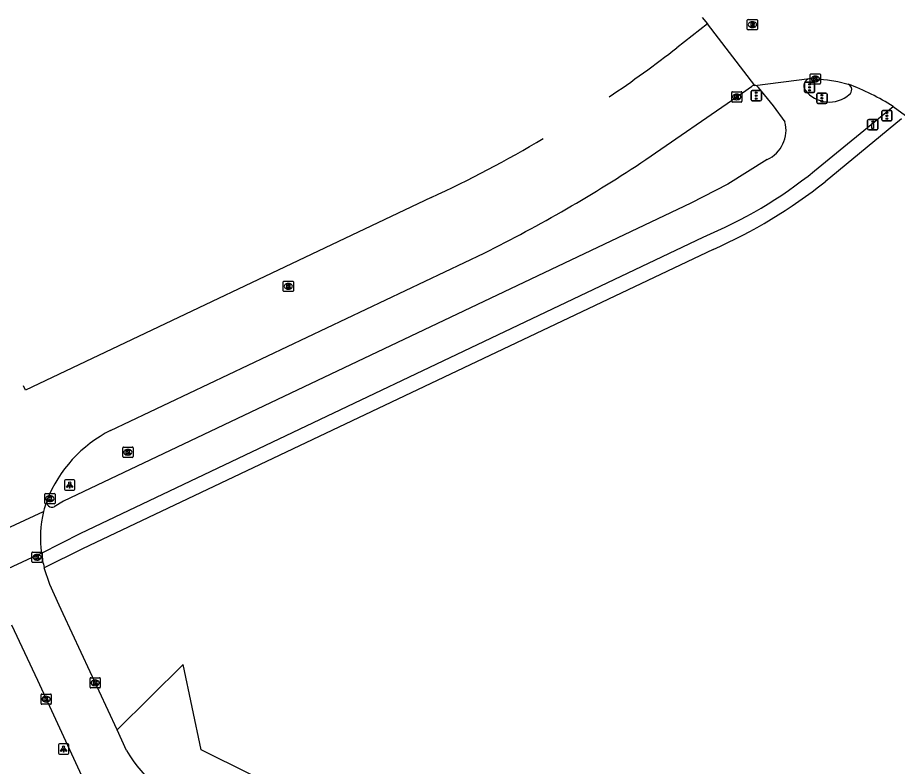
# Model space of a CAD drawing. Extents: x 155018 to 156648, y 383980 to 385733.
# Drawn here: x 155613.7 to 155699.4, y 385612 to 385684.9 of the extents above; entities that cross this region are included whole.
import ezdxf

# ---------------------------------------------------------------- set-up
doc = ezdxf.new("R2010")
doc.units = 0
for name, color, linetype in [('IMGEO_Berm_groen', 7, 'Continuous'), ('IMGEO_Drukknoppaal', 7, 'Continuous'), ('IMGEO_Fietspad_gesloten', 7, 'Continuous'), ('IMGEO_Hek', 7, 'Continuous'), ('IMGEO_Kolk', 7, 'Continuous'), ('IMGEO_Lichtpunt', 7, 'Continuous'), ('IMGEO_Rijbaan_lokaal_gesloten', 7, 'Continuous'), ('IMGEO_Rioolput', 7, 'Continuous'), ('IMGEO_Verkeersregelinstallatiepaal', 7, 'Continuous'), ('IMGEO_Voetpad_open', 7, 'Continuous')]:
    doc.layers.add(name, color=color, linetype=linetype)

msp = doc.modelspace()

# ---------------------------------------------------------------- linework, layer by layer
at = {"layer": 'IMGEO_Berm_groen'}
msp.add_lwpolyline([(155774.106, 385481.284), (155755.112, 385500), (155733.219, 385521.321), (155665.283, 385589.775), (155650.495, 385604.195), (155631.56, 385613.609), (155629.78, 385621.92), (155623.345, 385615.556)], dxfattribs=at)
at = {"layer": 'IMGEO_Drukknoppaal'}
for p, q in [((155696.478, 385674.108), (155696.478, 385674.908)), ((155696.478, 385674.908), (155696.478, 385674.108)), ((155696.578, 385675.008), (155697.368, 385675.008)), ((155697.368, 385675.008), (155696.578, 385675.008)), ((155697.468, 385674.908), (155697.468, 385674.108)), ((155697.468, 385674.108), (155697.468, 385674.908)), ((155697.368, 385674.008), (155696.578, 385674.008)), ((155696.578, 385674.008), (155697.368, 385674.008))]:
    msp.add_line(p, q, dxfattribs=at)
msp.add_lwpolyline([(155697.048, 385674.633), (155697.048, 385674.133), (155696.898, 385674.133), (155696.898, 385674.633), (155697.048, 385674.633)], dxfattribs=at)
msp.add_circle((155696.973, 385674.798), 0.085, dxfattribs=at)
for centre, start, end in [((155696.578, 385674.908), 90, 180), ((155696.578, 385674.908), 90, 180), ((155697.368, 385674.908), 0, 90), ((155697.368, 385674.908), 360, 90), ((155696.578, 385674.108), 180, 270), ((155696.578, 385674.108), 180, 270), ((155697.368, 385674.108), 270, 0), ((155697.368, 385674.108), 270, 0)]:
    msp.add_arc(centre, 0.1, start, end, dxfattribs=at)
at = {"layer": 'IMGEO_Fietspad_gesloten'}
for points in [[(155685.817, 385678.145), (155687.287, 385676.332), (155688.422, 385674.789)], [(155691.286, 385669.996), (155698.978, 385676.29)], [(155686.68, 385671.102), (155682.866, 385668.711), (155679.248, 385666.876), (155618.145, 385637.82), (155617.226, 385637.293)], [(155616.004, 385632.754), (155619.831, 385634.722), (155680.442, 385663.557)]]:
    msp.add_lwpolyline(points, dxfattribs=at)
for centre, radius, start, end in [((155685.456, 385677.897), 0.437, 42.58491, 85.4084), ((155691.002, 385678.286), 0.738, 103.69887, 215.00205), ((155694.319, 385677.919), 0.605, 306.51724, 63.92182), ((155685.434, 385677.873), 0.47, 35.31961, 42.86811), ((155692.742, 385679.687), 2.972, 217.88857, 310.66904), ((155685.332, 385673.994), 3.191, 294.99476, 14.4265), ((155663.485, 385704.466), 44.284, 292.51472, 308.88766), ((155617.007, 385637.753), 0.509, 162.14669, 295.48146)]:
    msp.add_arc(centre, radius, start, end, dxfattribs=at)
at = {"layer": 'IMGEO_Hek'}
msp.add_lwpolyline([(155755.112, 385500), (155733.219, 385521.321), (155665.283, 385589.775), (155650.495, 385604.195), (155631.56, 385613.609), (155629.78, 385621.92)], dxfattribs=at)
at = {"layer": 'IMGEO_Kolk'}
for p, q in [((155690.882, 385678.537), (155690.882, 385679.389)), ((155690.957, 385679.463), (155691.809, 385679.463)), ((155691.37, 385679.243), (155691.395, 385679.243)), ((155691.883, 385679.389), (155691.883, 385678.537)), ((155691.809, 385678.463), (155690.957, 385678.463)), ((155691.393, 385678.683), (155691.368, 385678.683)), ((155683.23, 385676.79), (155683.23, 385677.642)), ((155683.305, 385677.716), (155684.157, 385677.716)), ((155683.718, 385677.496), (155683.743, 385677.496)), ((155684.231, 385677.642), (155684.231, 385676.79)), ((155684.157, 385676.716), (155683.305, 385676.716)), ((155683.741, 385676.936), (155683.716, 385676.936)), ((155623.907, 385642.176), (155623.907, 385643.028)), ((155623.982, 385643.102), (155624.834, 385643.102)), ((155624.395, 385642.882), (155624.42, 385642.882)), ((155624.908, 385643.028), (155624.908, 385642.176)), ((155624.834, 385642.102), (155623.982, 385642.102)), ((155624.418, 385642.322), (155624.393, 385642.322)), ((155616.307, 385637.651), (155616.307, 385638.503)), ((155616.382, 385638.577), (155617.234, 385638.577)), ((155616.795, 385638.357), (155616.82, 385638.357)), ((155617.308, 385638.503), (155617.308, 385637.651)), ((155617.234, 385637.577), (155616.382, 385637.577)), ((155616.818, 385637.797), (155616.793, 385637.797)), ((155615.052, 385631.946), (155615.052, 385632.798)), ((155615.127, 385632.872), (155615.979, 385632.872)), ((155615.563, 385632.092), (155615.538, 385632.092)), ((155615.54, 385632.652), (155615.565, 385632.652)), ((155616.053, 385632.798), (155616.053, 385631.946)), ((155615.979, 385631.872), (155615.127, 385631.872)), ((155620.718, 385619.708), (155620.718, 385620.56)), ((155620.793, 385620.634), (155621.645, 385620.634)), ((155621.206, 385620.414), (155621.231, 385620.414)), ((155621.719, 385620.56), (155621.719, 385619.708)), ((155621.645, 385619.634), (155620.793, 385619.634)), ((155621.229, 385619.854), (155621.204, 385619.854)), ((155615.942, 385618.12), (155615.942, 385618.972)), ((155616.017, 385619.046), (155616.869, 385619.046)), ((155616.43, 385618.826), (155616.455, 385618.826)), ((155616.943, 385618.972), (155616.943, 385618.12)), ((155616.869, 385618.046), (155616.017, 385618.046)), ((155616.453, 385618.266), (155616.428, 385618.266))]:
    msp.add_line(p, q, dxfattribs=at)
for points in [[(155690.882, 385678.537), (155690.882, 385679.389)], [(155690.957, 385679.463), (155691.809, 385679.463)], [(155691.883, 385679.389), (155691.883, 385678.537)], [(155691.809, 385678.463), (155690.957, 385678.463)], [(155691.203, 385679.163), (155691.326, 385679.163), (155691.326, 385679.012), (155691.456, 385679.163), (155691.62, 385679.163), (155691.474, 385679.012), (155691.627, 385678.763), (155691.475, 385678.763), (155691.39, 385678.927), (155691.326, 385678.86), (155691.326, 385678.763), (155691.203, 385678.763), (155691.203, 385679.163)], [(155683.23, 385676.79), (155683.23, 385677.642)], [(155683.305, 385677.716), (155684.157, 385677.716)], [(155684.231, 385677.642), (155684.231, 385676.79)], [(155684.157, 385676.716), (155683.305, 385676.716)], [(155683.551, 385677.416), (155683.674, 385677.416), (155683.674, 385677.265), (155683.804, 385677.416), (155683.968, 385677.416), (155683.822, 385677.265), (155683.975, 385677.016), (155683.823, 385677.016), (155683.738, 385677.18), (155683.674, 385677.113), (155683.674, 385677.016), (155683.551, 385677.016), (155683.551, 385677.416)], [(155623.907, 385642.176), (155623.907, 385643.028)], [(155623.982, 385643.102), (155624.834, 385643.102)], [(155624.228, 385642.802), (155624.351, 385642.802), (155624.351, 385642.651), (155624.481, 385642.802), (155624.645, 385642.802), (155624.499, 385642.651), (155624.652, 385642.402), (155624.5, 385642.402), (155624.415, 385642.566), (155624.351, 385642.499), (155624.351, 385642.402), (155624.228, 385642.402), (155624.228, 385642.802)], [(155624.908, 385643.028), (155624.908, 385642.176)], [(155624.834, 385642.102), (155623.982, 385642.102)], [(155616.307, 385637.651), (155616.307, 385638.503)], [(155616.382, 385638.577), (155617.234, 385638.577)], [(155616.628, 385638.277), (155616.751, 385638.277), (155616.751, 385638.126), (155616.881, 385638.277), (155617.045, 385638.277), (155616.899, 385638.126), (155617.052, 385637.877), (155616.9, 385637.877), (155616.815, 385638.041), (155616.751, 385637.974), (155616.751, 385637.877), (155616.628, 385637.877), (155616.628, 385638.277)], [(155617.308, 385638.503), (155617.308, 385637.651)], [(155617.234, 385637.577), (155616.382, 385637.577)], [(155615.052, 385631.946), (155615.052, 385632.798)], [(155615.127, 385632.872), (155615.979, 385632.872)], [(155615.373, 385632.572), (155615.496, 385632.572), (155615.496, 385632.421), (155615.626, 385632.572), (155615.79, 385632.572), (155615.644, 385632.421), (155615.797, 385632.172), (155615.645, 385632.172), (155615.56, 385632.336), (155615.496, 385632.269), (155615.496, 385632.172), (155615.373, 385632.172), (155615.373, 385632.572)], [(155616.053, 385632.798), (155616.053, 385631.946)], [(155615.979, 385631.872), (155615.127, 385631.872)], [(155620.718, 385619.708), (155620.718, 385620.56)], [(155620.793, 385620.634), (155621.645, 385620.634)], [(155621.039, 385620.334), (155621.162, 385620.334), (155621.162, 385620.183), (155621.292, 385620.334), (155621.456, 385620.334), (155621.31, 385620.183), (155621.463, 385619.934), (155621.311, 385619.934), (155621.226, 385620.098), (155621.162, 385620.031), (155621.162, 385619.934), (155621.039, 385619.934), (155621.039, 385620.334)], [(155621.719, 385620.56), (155621.719, 385619.708)], [(155621.645, 385619.634), (155620.793, 385619.634)], [(155615.942, 385618.12), (155615.942, 385618.972)], [(155616.017, 385619.046), (155616.869, 385619.046)], [(155616.263, 385618.746), (155616.386, 385618.746), (155616.386, 385618.595), (155616.516, 385618.746), (155616.68, 385618.746), (155616.534, 385618.595), (155616.687, 385618.346), (155616.535, 385618.346), (155616.45, 385618.51), (155616.386, 385618.443), (155616.386, 385618.346), (155616.263, 385618.346), (155616.263, 385618.746)], [(155616.943, 385618.972), (155616.943, 385618.12)], [(155616.869, 385618.046), (155616.017, 385618.046)]]:
    msp.add_lwpolyline(points, dxfattribs=at)
for centre, start, end in [((155690.959, 385679.387), 91.55205, 178.44795), ((155690.959, 385679.387), 91.55205, 178.44795), ((155691.807, 385679.387), 1.55205, 88.44795), ((155691.807, 385679.387), 1.55205, 88.44795), ((155690.959, 385678.539), 181.55205, 268.44795), ((155690.959, 385678.539), 181.55205, 268.44795), ((155691.807, 385678.539), 271.55205, 358.44795), ((155691.807, 385678.539), 271.55205, 358.44795), ((155683.307, 385677.64), 91.55205, 178.44795), ((155683.307, 385677.64), 91.55205, 178.44795), ((155684.155, 385677.64), 1.55205, 88.44795), ((155684.155, 385677.64), 1.55205, 88.44795), ((155683.307, 385676.792), 181.55205, 268.44795), ((155683.307, 385676.792), 181.55205, 268.44795), ((155684.155, 385676.792), 271.55205, 358.44795), ((155684.155, 385676.792), 271.55205, 358.44795), ((155623.984, 385643.026), 91.55205, 178.44795), ((155623.984, 385643.026), 91.55205, 178.44795), ((155624.832, 385643.026), 1.55205, 88.44795), ((155624.832, 385643.026), 1.55205, 88.44795), ((155623.984, 385642.178), 181.55205, 268.44795), ((155623.984, 385642.178), 181.55205, 268.44795), ((155624.832, 385642.178), 271.55205, 358.44795), ((155624.832, 385642.178), 271.55205, 358.44795), ((155616.384, 385638.501), 91.55205, 178.44795), ((155616.384, 385638.501), 91.55205, 178.44795), ((155617.232, 385638.501), 1.55205, 88.44795), ((155617.232, 385638.501), 1.55205, 88.44795), ((155616.384, 385637.653), 181.55205, 268.44795), ((155616.384, 385637.653), 181.55205, 268.44795), ((155617.232, 385637.653), 271.55205, 358.44795), ((155617.232, 385637.653), 271.55205, 358.44795), ((155615.129, 385632.796), 91.55205, 178.44795), ((155615.129, 385632.796), 91.55205, 178.44795), ((155615.977, 385632.796), 1.55205, 88.44795), ((155615.977, 385632.796), 1.55205, 88.44795), ((155615.129, 385631.948), 181.55205, 268.44795), ((155615.129, 385631.948), 181.55205, 268.44795), ((155615.977, 385631.948), 271.55205, 358.44795), ((155615.977, 385631.948), 271.55205, 358.44795), ((155620.795, 385620.558), 91.55205, 178.44795), ((155620.795, 385620.558), 91.55205, 178.44795), ((155621.643, 385620.558), 1.55205, 88.44795), ((155621.643, 385620.558), 1.55205, 88.44795), ((155620.795, 385619.71), 181.55205, 268.44795), ((155620.795, 385619.71), 181.55205, 268.44795), ((155621.643, 385619.71), 271.55205, 358.44795), ((155621.643, 385619.71), 271.55205, 358.44795), ((155616.019, 385618.97), 91.55205, 178.44795), ((155616.019, 385618.97), 91.55205, 178.44795), ((155616.867, 385618.97), 1.55205, 88.44795), ((155616.867, 385618.97), 1.55205, 88.44795), ((155616.019, 385618.122), 181.55205, 268.44795), ((155616.019, 385618.122), 181.55205, 268.44795), ((155616.867, 385618.122), 271.55205, 358.44795), ((155616.867, 385618.122), 271.55205, 358.44795)]:
    msp.add_arc(centre, 0.0765, start, end, dxfattribs=at)
for centre, major_axis, ratio, start_param, end_param in [((155691.369, 385678.963), (-0.387, 0.002), 0.722429, 4.712389, 7.853982), ((155691.394, 385678.963), (-0.39, 0.002), 0.717154, 1.570796, 4.712389), ((155683.717, 385677.216), (-0.387, 0.002), 0.722429, 4.712389, 7.853982), ((155683.742, 385677.216), (-0.39, 0.002), 0.717154, 1.570796, 4.712389), ((155624.394, 385642.602), (-0.387, 0.002), 0.722429, 4.712389, 7.853982), ((155624.419, 385642.602), (-0.39, 0.002), 0.717154, 1.570796, 4.712389), ((155616.794, 385638.077), (-0.387, 0.002), 0.722429, 4.712389, 7.853982), ((155616.819, 385638.077), (-0.39, 0.002), 0.717154, 1.570796, 4.712389), ((155615.539, 385632.372), (-0.387, 0.002), 0.722429, 4.712389, 7.853982), ((155615.564, 385632.372), (-0.39, 0.002), 0.717154, 1.570796, 4.712389), ((155621.205, 385620.134), (-0.387, 0.002), 0.722429, 4.712389, 7.853982), ((155621.23, 385620.134), (-0.39, 0.002), 0.717154, 1.570796, 4.712389), ((155616.429, 385618.546), (-0.387, 0.002), 0.722429, 4.712389, 7.853982), ((155616.454, 385618.546), (-0.39, 0.002), 0.717154, 1.570796, 4.712389)]:
    msp.add_ellipse(centre, major_axis=major_axis, ratio=ratio, start_param=start_param, end_param=end_param, dxfattribs=at)
at = {"layer": 'IMGEO_Lichtpunt'}
for p, q in [((155618.238, 385639.806), (155618.238, 385638.999)), ((155618.238, 385639.806), (155618.238, 385638.999)), ((155619.14, 385639.901), (155618.332, 385639.901)), ((155619.14, 385639.901), (155618.332, 385639.901)), ((155619.234, 385638.999), (155619.234, 385639.806)), ((155619.234, 385638.999), (155619.234, 385639.806)), ((155618.332, 385638.905), (155619.14, 385638.905)), ((155618.332, 385638.905), (155619.14, 385638.905)), ((155617.643, 385614.086), (155617.643, 385613.279)), ((155617.643, 385614.086), (155617.643, 385613.279)), ((155618.545, 385614.181), (155617.737, 385614.181)), ((155618.545, 385614.181), (155617.737, 385614.181)), ((155618.639, 385613.279), (155618.639, 385614.086)), ((155618.639, 385613.279), (155618.639, 385614.086)), ((155617.737, 385613.185), (155618.545, 385613.185)), ((155617.737, 385613.185), (155618.545, 385613.185))]:
    msp.add_line(p, q, dxfattribs=at)
for points in [[(155618.612, 385639.47), (155618.651, 385639.442), (155618.463, 385639.18), (155618.425, 385639.207), (155618.612, 385639.47)], [(155618.714, 385639.422), (155618.761, 385639.422), (155618.761, 385639.1), (155618.714, 385639.1), (155618.714, 385639.422)], [(155618.824, 385639.442), (155618.862, 385639.469), (155619.049, 385639.207), (155619.01, 385639.179), (155618.824, 385639.442)], [(155618.017, 385613.75), (155618.056, 385613.722), (155617.868, 385613.46), (155617.83, 385613.487), (155618.017, 385613.75)], [(155618.119, 385613.702), (155618.166, 385613.702), (155618.166, 385613.38), (155618.119, 385613.38), (155618.119, 385613.702)], [(155618.229, 385613.722), (155618.267, 385613.749), (155618.454, 385613.487), (155618.415, 385613.459), (155618.229, 385613.722)]]:
    msp.add_lwpolyline(points, dxfattribs=at)
for centre in [(155618.737, 385639.604), (155618.142, 385613.884)]:
    msp.add_circle(centre, 0.0994, dxfattribs=at)
for centre, start, end in [((155618.332, 385639.806), 90, 180), ((155618.332, 385639.806), 90, 180), ((155619.14, 385639.806), 0, 90), ((155619.14, 385639.806), 0, 90), ((155618.332, 385638.999), 180, 270), ((155618.332, 385638.999), 180, 270), ((155619.14, 385638.999), 270, 0), ((155619.14, 385638.999), 270, 360), ((155617.737, 385614.086), 90, 180), ((155617.737, 385614.086), 90, 180), ((155618.545, 385614.086), 0, 90), ((155618.545, 385614.086), 0, 90), ((155617.737, 385613.279), 180, 270), ((155617.737, 385613.279), 180, 270), ((155618.545, 385613.279), 270, 0), ((155618.545, 385613.279), 270, 360)]:
    msp.add_arc(centre, 0.0946, start, end, dxfattribs=at)
at = {"layer": 'IMGEO_Rijbaan_lokaal_gesloten'}
for points in [[(155680.87, 385684.34), (155677.902, 385682.005)], [(155680.364, 385684.938), (155680.87, 385684.34)], [(155685.491, 385678.333), (155680.87, 385684.34)], [(155685.491, 385678.333), (155690.827, 385679.003)], [(155691.074, 385679.02), (155691.383, 385678.963), (155692.561, 385678.86), (155693.563, 385678.703), (155694.585, 385678.462)], [(155674.861, 385671.101), (155683.731, 385677.216), (155685.147, 385678.213)], [(155698.978, 385676.29), (155700.167, 385675.414)], [(155653.95, 385667.402), (155614.441, 385648.641), (155614.239, 385649.054)], [(155622.726, 385644.725), (155659.112, 385662.003)], [(155606.144, 385632.167), (155616.193, 385636.825)], [(155616.004, 385632.754), (155610.355, 385630.174)], [(155623.345, 385615.556), (155618.11, 385626.851), (155617.715, 385627.705), (155616.816, 385629.718), (155616.246, 385631.344)], [(155613.082, 385625.776), (155615.586, 385620.396), (155619.902, 385611.106)], [(155624.28, 385613.539), (155623.345, 385615.556)]]:
    msp.add_lwpolyline(points, dxfattribs=at)
for centre, radius, start, end in [((155601.13, 385780.982), 125.261, 304.06298, 307.79897), ((155685.452, 385677.892), 0.443, 84.93175, 133.52959), ((155691, 385678.289), 0.734, 84.23202, 103.64243), ((155685.174, 385653.899), 26.304, 58.34611, 69.03619), ((155601.13, 385780.982), 125.261, 294.94049, 300.59108), ((155595.058, 385791.063), 144.081, 296.39573, 303.63324), ((155628.49, 385633.247), 12.844, 116.66551, 158.71686), ((155626.365, 385634.33), 10.474, 160.01657, 166.21676), ((155626.426, 385634.31), 10.538, 166.19235, 188.49144), ((155626.602, 385633.847), 10.654, 185.8893, 193.58841), ((155637.543, 385621.499), 15.468, 210.97234, 246.07577)]:
    msp.add_arc(centre, radius, start, end, dxfattribs=at)
at = {"layer": 'IMGEO_Rioolput'}
for p, q in [((155684.75, 385683.826), (155684.75, 385684.678)), ((155684.825, 385684.752), (155685.677, 385684.752)), ((155685.238, 385684.532), (155685.263, 385684.532)), ((155685.751, 385684.678), (155685.751, 385683.826)), ((155685.677, 385683.752), (155684.825, 385683.752)), ((155685.261, 385683.972), (155685.236, 385683.972)), ((155639.535, 385658.337), (155639.535, 385659.189)), ((155639.61, 385659.263), (155640.462, 385659.263)), ((155640.023, 385659.043), (155640.048, 385659.043)), ((155640.536, 385659.189), (155640.536, 385658.337)), ((155640.462, 385658.263), (155639.61, 385658.263)), ((155640.046, 385658.483), (155640.021, 385658.483))]:
    msp.add_line(p, q, dxfattribs=at)
for points in [[(155684.75, 385683.826), (155684.75, 385684.678)], [(155684.825, 385684.752), (155685.677, 385684.752)], [(155685.339, 385684.45), (155685.087, 385684.452), (155685.087, 385684.052)], [(155685.265, 385684.371), (155685.211, 385684.371), (155685.211, 385684.29)], [(155685.751, 385684.678), (155685.751, 385683.826)], [(155685.677, 385683.752), (155684.825, 385683.752)], [(155685.087, 385684.052), (155685.211, 385684.052), (155685.211, 385684.214), (155685.222, 385684.214)], [(155685.211, 385684.29), (155685.263, 385684.29)], [(155685.269, 385684.185), (155685.34, 385684.052), (155685.48, 385684.052), (155685.415, 385684.178)], [(155639.535, 385658.337), (155639.535, 385659.189)], [(155639.61, 385659.263), (155640.462, 385659.263)], [(155640.124, 385658.961), (155639.872, 385658.963), (155639.872, 385658.563)], [(155639.872, 385658.563), (155639.996, 385658.563), (155639.996, 385658.725), (155640.007, 385658.725)], [(155640.05, 385658.882), (155639.996, 385658.882), (155639.996, 385658.801)], [(155639.996, 385658.801), (155640.048, 385658.801)], [(155640.054, 385658.696), (155640.125, 385658.563), (155640.265, 385658.563), (155640.2, 385658.689)], [(155640.536, 385659.189), (155640.536, 385658.337)], [(155640.462, 385658.263), (155639.61, 385658.263)]]:
    msp.add_lwpolyline(points, dxfattribs=at)
for centre, radius, start, end in [((155684.827, 385684.676), 0.0765, 91.55205, 178.44795), ((155684.827, 385684.676), 0.0765, 91.55205, 178.44795), ((155685.271, 385684.275), 0.0964, 77.00612, 93.18647), ((155685.285, 385684.332), 0.0378, 276.66336, 79.67722), ((155685.338, 385684.34), 0.109, 350.36119, 89.41601), ((155685.675, 385684.676), 0.0765, 1.55205, 88.44795), ((155685.675, 385684.676), 0.0765, 1.55205, 88.44795), ((155684.827, 385683.828), 0.0765, 181.55205, 268.44795), ((155684.827, 385683.828), 0.0765, 181.55205, 268.44795), ((155685.221, 385684.161), 0.0533, 26.02933, 88.69889), ((155685.247, 385684.479), 0.19, 274.7715, 282.96867), ((155685.336, 385684.34), 0.112, 277.58423, 350.98172), ((155685.32, 385684.125), 0.108, 29.51342, 73.79051), ((155685.675, 385683.828), 0.0765, 271.55205, 358.44795), ((155685.675, 385683.828), 0.0765, 271.55205, 358.44795), ((155639.612, 385659.187), 0.0765, 91.55205, 178.44795), ((155639.612, 385659.187), 0.0765, 91.55205, 178.44795), ((155640.006, 385658.672), 0.0533, 26.02933, 88.69889), ((155640.032, 385658.99), 0.19, 274.7715, 282.96867), ((155640.056, 385658.786), 0.0964, 77.00612, 93.18647), ((155640.07, 385658.843), 0.0378, 276.66336, 79.67722), ((155640.123, 385658.851), 0.109, 350.36119, 89.41601), ((155640.121, 385658.851), 0.112, 277.58423, 350.98172), ((155640.105, 385658.636), 0.108, 29.51342, 73.79051), ((155640.46, 385659.187), 0.0765, 1.55205, 88.44795), ((155640.46, 385659.187), 0.0765, 1.55205, 88.44795), ((155639.612, 385658.339), 0.0765, 181.55205, 268.44795), ((155639.612, 385658.339), 0.0765, 181.55205, 268.44795), ((155640.46, 385658.339), 0.0765, 271.55205, 358.44795), ((155640.46, 385658.339), 0.0765, 271.55205, 358.44795)]:
    msp.add_arc(centre, radius, start, end, dxfattribs=at)
for centre, major_axis, ratio, start_param, end_param in [((155685.237, 385684.252), (-0.387, 0.002), 0.722429, 4.712389, 7.853982), ((155685.262, 385684.252), (-0.39, 0.002), 0.717154, 1.570796, 4.712389), ((155640.022, 385658.763), (-0.387, 0.002), 0.722429, 4.712389, 7.853982), ((155640.047, 385658.763), (-0.39, 0.002), 0.717154, 1.570796, 4.712389)]:
    msp.add_ellipse(centre, major_axis=major_axis, ratio=ratio, start_param=start_param, end_param=end_param, dxfattribs=at)
at = {"layer": 'IMGEO_Verkeersregelinstallatiepaal'}
for p, q in [((155690.322, 385677.744), (155690.322, 385678.544)), ((155690.322, 385678.544), (155690.322, 385677.744)), ((155690.422, 385678.644), (155691.212, 385678.644)), ((155691.212, 385678.644), (155690.422, 385678.644)), ((155691.312, 385678.544), (155691.312, 385677.744)), ((155691.312, 385677.744), (155691.312, 385678.544)), ((155685.13, 385676.931), (155685.13, 385677.731)), ((155685.13, 385677.731), (155685.13, 385676.931)), ((155685.23, 385677.831), (155686.02, 385677.831)), ((155686.02, 385677.831), (155685.23, 385677.831)), ((155686.12, 385677.731), (155686.12, 385676.931)), ((155686.12, 385676.931), (155686.12, 385677.731)), ((155691.212, 385677.644), (155690.422, 385677.644)), ((155690.422, 385677.644), (155691.212, 385677.644)), ((155691.527, 385676.686), (155691.527, 385677.486)), ((155691.527, 385677.486), (155691.527, 385676.686)), ((155691.627, 385677.586), (155692.417, 385677.586)), ((155692.417, 385677.586), (155691.627, 385677.586)), ((155692.517, 385677.486), (155692.517, 385676.686)), ((155692.517, 385676.686), (155692.517, 385677.486)), ((155686.02, 385676.831), (155685.23, 385676.831)), ((155685.23, 385676.831), (155686.02, 385676.831)), ((155692.417, 385676.586), (155691.627, 385676.586)), ((155691.627, 385676.586), (155692.417, 385676.586)), ((155697.858, 385674.979), (155697.858, 385675.779)), ((155697.858, 385675.779), (155697.858, 385674.979)), ((155697.958, 385675.879), (155698.748, 385675.879)), ((155698.748, 385675.879), (155697.958, 385675.879)), ((155698.848, 385675.779), (155698.848, 385674.979)), ((155698.848, 385674.979), (155698.848, 385675.779)), ((155698.748, 385674.879), (155697.958, 385674.879)), ((155697.958, 385674.879), (155698.748, 385674.879))]:
    msp.add_line(p, q, dxfattribs=at)
for centre in [(155690.817, 385678.434), (155685.625, 385677.621), (155690.817, 385678.144), (155690.817, 385677.854), (155685.625, 385677.331), (155685.625, 385677.041), (155692.022, 385677.376), (155692.022, 385677.086), (155692.022, 385676.796), (155698.353, 385675.669), (155698.353, 385675.379), (155698.353, 385675.089)]:
    msp.add_circle(centre, 0.085, dxfattribs=at)
for centre, start, end in [((155690.422, 385678.544), 90, 180), ((155690.422, 385678.544), 90, 180), ((155691.212, 385678.544), 0, 90), ((155691.212, 385678.544), 360, 90), ((155685.23, 385677.731), 90, 180), ((155685.23, 385677.731), 90, 180), ((155686.02, 385677.731), 0, 90), ((155686.02, 385677.731), 360, 90), ((155690.422, 385677.744), 180, 270), ((155690.422, 385677.744), 180, 270), ((155691.212, 385677.744), 270, 0), ((155691.212, 385677.744), 270, 0), ((155691.627, 385677.486), 90, 180), ((155691.627, 385677.486), 90, 180), ((155692.417, 385677.486), 0, 90), ((155692.417, 385677.486), 360, 90), ((155685.23, 385676.931), 180, 270), ((155685.23, 385676.931), 180, 270), ((155686.02, 385676.931), 270, 0), ((155686.02, 385676.931), 270, 0), ((155691.627, 385676.686), 180, 270), ((155691.627, 385676.686), 180, 270), ((155692.417, 385676.686), 270, 0), ((155692.417, 385676.686), 270, 0), ((155697.958, 385675.779), 90, 180), ((155697.958, 385675.779), 90, 180), ((155698.748, 385675.779), 0, 90), ((155698.748, 385675.779), 360, 90), ((155697.958, 385674.979), 180, 270), ((155697.958, 385674.979), 180, 270), ((155698.748, 385674.979), 270, 0), ((155698.748, 385674.979), 270, 0)]:
    msp.add_arc(centre, 0.1, start, end, dxfattribs=at)
at = {"layer": 'IMGEO_Voetpad_open'}
for points in [[(155699.773, 385675.089), (155692.332, 385668.953)], [(155681.417, 385662.352), (155619.998, 385633.183), (155616.246, 385631.344)]]:
    msp.add_lwpolyline(points, dxfattribs=at)
msp.add_arc((155661.291, 385707.955), 49.847, 293.81285, 308.51523, dxfattribs=at)

doc.saveas('drawing.dxf')
